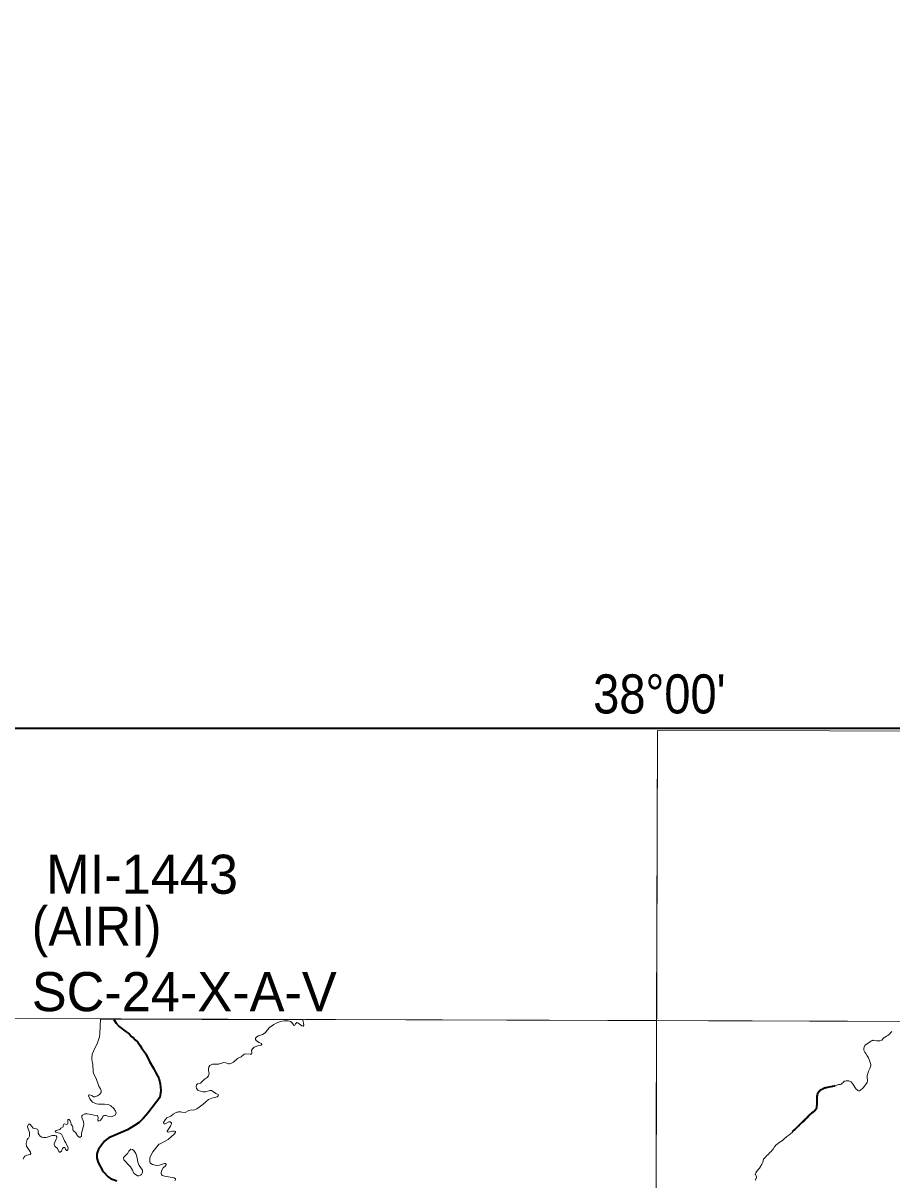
# Model space of a CAD drawing. Extents: x -1643653 to 4543381, y 1624270 to 13878484.
# Drawn here: x 577543 to 588656, y 8918990 to 8933785 of the extents above; entities that cross this region are included whole.
import ezdxf
from ezdxf.enums import TextEntityAlignment as Align

# ---------------------------------------------------------------- set-up
doc = ezdxf.new("R2010")
doc.units = 0
doc.header["$LTSCALE"] = 160
doc.linetypes.add('LONG_DASH_SHORT_DASH', pattern=[9.9, 6, -1.2, 1.5, -1.2])
doc.layers.add('6', color=7, linetype='Continuous', lineweight=13)
doc.layers.add('60', color=7, linetype='Continuous', lineweight=13)

msp = doc.modelspace()

# ---------------------------------------------------------------- linework, layer by layer
at = {"layer": '6'}
msp.add_line((581121.2, 8921038.8), (578531.5, 8921044.3), dxfattribs=at)
at = {"layer": '6', "lineweight": 35}
msp.add_lwpolyline([(574695.3, 8924769.6), (626625.7, 8924769.6), (626625.7, 8896026.7), (574695.3, 8896026.7)], close=True, dxfattribs=at)
at = {"layer": '6'}
for points in [[(585656.3, 8924738.8), (585614.8, 8909969.8), (585573.6, 8896026.7)], [(574684.9, 8921064.7), (596639.8, 8920989.8), (607636.3, 8920937.2), (626625.7, 8920820.5)], [(578531.5, 8921044.3), (578525.4, 8920861.1), (578521, 8920819.7), (578490.8, 8920729.8), (578464.8, 8920681.3), (578427.7, 8920597.6), (578420.3, 8920542.1), (578424.2, 8920499.8), (578432.8, 8920469.4), (578439.3, 8920370.1), (578446.7, 8920342.4), (578476.9, 8920285.4), (578512.4, 8920187.2), (578534, 8920155.6), (578541.8, 8920127.9), (578541.8, 8920108.5), (578520.6, 8920080.8), (578496, 8920066.1), (578459.8, 8920053.6), (578441.4, 8920053.6), (578423.4, 8920067.4), (578392.2, 8920079.5), (578384, 8920077.7), (578378.4, 8920063.1), (578394.4, 8920026.8), (578431.9, 8919986.2), (578483, 8919962.8), (578507.1, 8919958.9), (578585.1, 8919958), (578628.8, 8919952.9), (578664.6, 8919935.5), (578704.8, 8919902.2), (578724.3, 8919870.2), (578732, 8919846.5), (578718.7, 8919818.4), (578704.2, 8919807.5), (578668, 8919796.3), (578626, 8919806.2), (578603.8, 8919815), (578582, 8919815.4), (578572.1, 8919811), (578564.3, 8919802.8), (578555.3, 8919780.5), (578527.5, 8919748.3), (578508.6, 8919741.9), (578499.4, 8919754.4), (578502.8, 8919788.5), (578495.9, 8919811.9), (578446.7, 8919817.1), (578434.1, 8919823.1), (578361.1, 8919836.1), (578333.4, 8919833.5), (578301, 8919819.2), (578294.1, 8919809.3), (578292.8, 8919787.7), (578314.8, 8919738), (578320, 8919692.2), (578291.5, 8919585.8), (578291.4, 8919550.5), (578270.2, 8919533.2), (578262, 8919534.8), (578233.1, 8919557.2), (578230.9, 8919571.1), (578218, 8919591.3), (578183.8, 8919621.7), (578179.5, 8919636), (578179, 8919665.3), (578172.6, 8919677.4), (578155.7, 8919696.4), (578154.8, 8919724.1), (578146.6, 8919744.8), (578132.8, 8919763.9), (578120.2, 8919763.4), (578116.1, 8919759.5), (578113.3, 8919748.4), (578115.5, 8919710.3), (578109.1, 8919703.5), (578094.8, 8919698.2), (578074.9, 8919708.1), (578062.4, 8919703.4), (578055.4, 8919685.3), (578056.7, 8919667.6), (578025.2, 8919652.4), (578011.3, 8919635.5), (577967.7, 8919620.4), (577952.8, 8919608.2), (577955.3, 8919601.4), (578009.3, 8919589.4), (578033, 8919575.4), (578055.4, 8919531.3), (578072.3, 8919488.3), (578089.2, 8919466.1), (578118.9, 8919399.9), (578113.8, 8919373.9), (578107.7, 8919365.7), (578100.9, 8919365.7), (578086.1, 8919377.8), (578082.6, 8919397.3), (578072.2, 8919403.3), (578059.4, 8919402.5), (578059.4, 8919402.5)], [(579427.7, 8919679.2), (579427.7, 8919679.2), (579440.6, 8919712.7), (579441.1, 8919721), (579426, 8919734), (579406.5, 8919734.1), (579361.6, 8919708.6), (579343.9, 8919709), (579340.8, 8919723.7), (579359.8, 8919759.6), (579380.5, 8919785), (579433.7, 8919806.7), (579461, 8919829.2), (579499, 8919853.4), (579510.9, 8919857.7), (579520.2, 8919857.3), (579532.2, 8919862.4), (579560.4, 8919862.5), (579574.2, 8919857.3), (579615.3, 8919851.7), (579664.7, 8919876.3), (579702.2, 8919884.9), (579725.6, 8919882.8), (579767.1, 8919897.1), (579839.7, 8919952.8), (579883, 8919994.7), (579914.9, 8920018.5), (579956.5, 8920036.3), (580025.6, 8920054.4), (580039.4, 8920065.7), (580043.3, 8920072.7), (580039.4, 8920083), (580010, 8920094.7), (579966.9, 8920124.4), (579951.3, 8920131.8), (579930.5, 8920133.6), (579875.2, 8920117.1), (579840.6, 8920115.8), (579783.6, 8920134.8), (579758.8, 8920158.4), (579754.6, 8920184.2), (579761.9, 8920206.2), (579774.5, 8920217), (579813.8, 8920225.3), (579860.1, 8920275.4), (579895.5, 8920300.4), (579913.9, 8920318.8), (579921.6, 8920350.7), (579915.8, 8920390.8), (579915.4, 8920422), (579918, 8920433.2), (579931, 8920453.1), (579965, 8920468.6), (580042.9, 8920468.2), (580110.4, 8920489.4), (580135, 8920486.7), (580169.2, 8920474.7), (580182.1, 8920474.7), (580209.9, 8920482.9), (580232.8, 8920495.5), (580286.8, 8920543.9), (580330.1, 8920563.4), (580370.3, 8920600.1), (580392.2, 8920604), (580447.8, 8920597.7), (580462.7, 8920600.1), (580468.1, 8920609.3), (580465.4, 8920649.4), (580481.8, 8920671.8), (580500.4, 8920686.3), (580558.2, 8920706.8), (580587.8, 8920713.2), (580598.4, 8920722.8), (580593.6, 8920732.5), (580556.5, 8920749.3), (580522.5, 8920773), (580513.8, 8920785.1), (580515.5, 8920802.9), (580532.8, 8920821), (580553.6, 8920834), (580604.1, 8920848.2), (580639.6, 8920872.9), (580666.9, 8920910.2), (580696.6, 8920937.3), (580749.4, 8920976.7), (580780.5, 8920993.1), (580834, 8921014.6), (580880.7, 8921023.8), (580934, 8921026.4), (580962.9, 8921016.4), (580979.4, 8921004.4), (581002.3, 8920972.3), (581011.8, 8920966.3), (581020.4, 8920969.7), (581025.8, 8920985.4), (581044.8, 8921001.3), (581055.1, 8920999.5), (581110, 8920959.3), (581125.1, 8920955.5), (581132, 8920968.4), (581121.2, 8921038.8)], [(588133.1, 8920242.8), (588149.7, 8920226.2), (588162.1, 8920210.6), (588192.2, 8920163.2), (588200.8, 8920151.2), (588210.3, 8920141), (588218.2, 8920134.2), (588229.5, 8920131.2), (588239.4, 8920130.6), (588242.6, 8920131.2), (588252.2, 8920136.2), (588263.6, 8920144.6), (588274.1, 8920153.8), (588286.8, 8920167.4), (588317.7, 8920204.6), (588338.9, 8920234.8), (588341.5, 8920240.4), (588344.1, 8920258), (588343.1, 8920273.4), (588340.8, 8920288.6), (588341.3, 8920325.6), (588343.4, 8920340), (588346, 8920349.4), (588356.8, 8920379.2), (588371.2, 8920405), (588375.2, 8920414.2), (588383.2, 8920440), (588384.8, 8920451.4), (588384.9, 8920464.6), (588382.6, 8920479), (588371.7, 8920504.6), (588359.6, 8920544.4), (588355, 8920553.2), (588348.1, 8920563.6), (588339.4, 8920574.6), (588322.3, 8920605), (588308.9, 8920623.2), (588298.6, 8920647.4), (588295.4, 8920660.6), (588295.9, 8920674.4), (588299.2, 8920688.8), (588303.9, 8920701), (588310.3, 8920711), (588316.9, 8920717), (588354.3, 8920738), (588383.7, 8920762), (588395.1, 8920768.6), (588407.3, 8920773.8), (588413, 8920775.2), (588418.4, 8920774.8), (588460.6, 8920766.8), (588487.3, 8920768.8), (588503.7, 8920768.2), (588522.2, 8920775.8), (588526.8, 8920778.8), (588537.4, 8920788.2), (588548.5, 8920803.2), (588555.8, 8920810.9), (588564.9, 8920816.8), (588587.7, 8920826.9), (588603.8, 8920836.1), (588610.7, 8920843.9), (588624, 8920855.9), (588641.9, 8920874.5), (588655.5, 8920886.1)], [(587691.5, 8919899.2), (587695.6, 8919912), (587699.2, 8919964.2), (587697.5, 8919992.4), (587697.6, 8920004.6), (587700.8, 8920020), (587703.5, 8920044.2), (587710.4, 8920069), (587712.5, 8920094.4), (587714.5, 8920104.2), (587717.9, 8920111), (587723, 8920118), (587730.8, 8920125.6), (587748.4, 8920136.4), (587759.7, 8920142.4), (587778.2, 8920150.6), (587804, 8920160), (587849.8, 8920172.2), (587870.3, 8920176.6), (587885.6, 8920178.2), (587910.3, 8920183.8), (587917, 8920186.6), (587930.3, 8920193.8), (587965.5, 8920207.4), (587974.1, 8920208.8), (587989.3, 8920209.2), (587999.8, 8920211.8), (588005.2, 8920214.8), (588016.8, 8920224), (588035.3, 8920241.8), (588046.8, 8920250.6), (588055.4, 8920254.4), (588071.6, 8920256.6), (588094, 8920257.2), (588104.9, 8920255.8), (588121.9, 8920249.6), (588133.1, 8920242.8)], [(586916.9, 8918999.4), (586921.8, 8919011.7), (586923.2, 8919017.8), (586923.8, 8919027.8), (586919.9, 8919040.7), (586909.9, 8919057.1), (586909, 8919064.2), (586909.4, 8919069.7), (586914.4, 8919080.4), (586932.4, 8919104.2), (586949.8, 8919125.1), (586961.5, 8919140.2), (586992.8, 8919190.2), (587002.7, 8919209.4), (587006.2, 8919218.4), (587008.9, 8919230.4), (587010.4, 8919247.4), (587012.9, 8919254.6), (587016, 8919258.6), (587035, 8919274.8), (587055.6, 8919302.4), (587072, 8919316.4), (587094, 8919340.4), (587112.3, 8919355.2), (587126.1, 8919368.8), (587137.1, 8919382), (587155.1, 8919411), (587172.6, 8919433.8), (587187.4, 8919446.2), (587211.4, 8919462), (587226.2, 8919474.8), (587234.8, 8919481.4), (587256, 8919495), (587279.1, 8919516.8), (587302.2, 8919534.6), (587313.3, 8919545), (587338.1, 8919562.4), (587360.9, 8919581.2), (587383.5, 8919602), (587399.3, 8919618), (587418.7, 8919633.8), (587431.5, 8919646.8), (587438.1, 8919658.2), (587442.8, 8919664), (587447.3, 8919667.4), (587454, 8919670.8), (587465.3, 8919679.2), (587481.8, 8919698.6), (587488.5, 8919705), (587509.1, 8919720), (587523.9, 8919732.2), (587542.4, 8919750.6), (587556.5, 8919769.4), (587562.2, 8919775.8), (587583.5, 8919793.8), (587602, 8919814.2), (587611.3, 8919821.8), (587622.8, 8919832.8), (587643.4, 8919849.8), (587655.9, 8919864), (587663.9, 8919871.6), (587678.6, 8919882), (587683.7, 8919887), (587691.5, 8919899.2), (587691.5, 8919899.2)], [(578059.4, 8919402.5), (578047.2, 8919389.9), (578035.1, 8919357.9), (578015.1, 8919345.4), (578009.1, 8919345), (577995.3, 8919360.1), (577983.2, 8919391.6), (577947.3, 8919421.1), (577940.8, 8919437), (577941.7, 8919450.1), (577964.6, 8919511.3), (577974.1, 8919527), (577974.1, 8919542.5), (577967.6, 8919552.5), (577950.3, 8919557.2), (577915.8, 8919556.4), (577837.9, 8919534.3), (577803.3, 8919533), (577783, 8919535.6), (577761, 8919549), (577746.2, 8919565.9), (577737.6, 8919589.2), (577737.2, 8919620.3), (577727.2, 8919638.5), (577669.7, 8919650.6), (577634.3, 8919696.4), (577627.6, 8919701.2), (577611.4, 8919702.1), (577605.7, 8919692.1), (577601, 8919670.5), (577622.6, 8919594.9), (577623, 8919548.5), (577612.6, 8919521.8), (577603.6, 8919517.9), (577596.2, 8919505.3), (577583.3, 8919453.5), (577586.7, 8919422.3), (577638.6, 8919344.6), (577639.9, 8919326.4), (577634.3, 8919316.9), (577588.7, 8919306), (577566.8, 8919294.8), (577550.9, 8919276.7), (577542.2, 8919255.5)], [(579483.9, 8918978.8), (579491.7, 8918993.8), (579490.8, 8919005.1), (579473.9, 8919017.2), (579350.2, 8919038), (579327.8, 8919045.3), (579311.8, 8919056.6), (579309.2, 8919076.5), (579311, 8919104.1), (579335.2, 8919144.6), (579368, 8919174.6), (579371.9, 8919185.9), (579365.5, 8919198.3), (579349.9, 8919200.1), (579288, 8919178.1), (579254.1, 8919175.1), (579198.1, 8919185.4), (579177.3, 8919199.3), (579170, 8919207.9), (579165.7, 8919220.1), (579163.1, 8919253.7), (579165.9, 8919275.9), (579202, 8919349.7), (579270.7, 8919432.7), (579277.7, 8919446.1), (579286.3, 8919447.9), (579397, 8919507.9), (579478.6, 8919579.2), (579494.3, 8919598.8), (579492.9, 8919608.3), (579480, 8919613.9), (579457.5, 8919613.4), (579401.3, 8919601.8), (579386.2, 8919606.1), (579384.5, 8919613.8), (579427.7, 8919679.2)], [(586905.7, 8918987.4), (586911.9, 8918992.7), (586916.9, 8918999.4)]]:
    msp.add_lwpolyline(points, dxfattribs=at)
for points in [[(585656.3, 8924738.8), (596655.5, 8924715.8), (596639.8, 8920989.8), (585645.8, 8921027.3)], [(585645.8, 8921027.3), (574684.9, 8921064.7), (574653.9, 8910009.3), (585614.8, 8909969.8)], [(579029.5, 8919174.2), (579068, 8919112.8), (579070.6, 8919095.5), (579066.7, 8919076.9), (579055.5, 8919057.5), (579045.1, 8919049.7), (579021.7, 8919043.2), (579004.8, 8919042.2), (578961.7, 8919069.9), (578946.1, 8919100.1), (578942.2, 8919114.6), (578915.3, 8919158.2), (578879, 8919194.5), (578862, 8919216.2), (578830.6, 8919245.1), (578827.6, 8919270.1), (578835.4, 8919284.4), (578880.7, 8919329.8), (578893.2, 8919356.9), (578920.5, 8919384.2), (578943.8, 8919378.3), (578957.7, 8919364.4), (578984.5, 8919326.4), (579000.5, 8919271), (579011.8, 8919215.7)]]:
    msp.add_lwpolyline(points, close=True, dxfattribs=at)
at = {"layer": '6', "linetype": 'LONG_DASH_SHORT_DASH', "lineweight": 35}
for points in [[(578702.1, 8921041.7), (578732.5, 8920996.5), (578770, 8920953.4), (578860.1, 8920883.7), (578900.2, 8920859.1), (578930.9, 8920824.9), (578945.6, 8920814.5), (578976.3, 8920780.8), (579009.1, 8920751.4), (579036, 8920715.1), (579057.2, 8920678.8), (579111.6, 8920601.8), (579159.6, 8920505), (579214.2, 8920410.6), (579239.6, 8920358), (579263.4, 8920321.7), (579278.1, 8920289.2), (579298, 8920220.5), (579306.6, 8920132.3), (579291, 8920043.1), (579137.8, 8919842.8), (579080.5, 8919775.2), (579029.5, 8919725.5), (578969.8, 8919684.3), (578878.2, 8919631.6), (578641.2, 8919527.8), (578607.5, 8919506.6), (578585.5, 8919485.5), (578531, 8919416.2), (578508.9, 8919382.5), (578489.1, 8919337.6), (578485.2, 8919315.1), (578487.3, 8919270.2), (578498.6, 8919225.2), (578508.1, 8919202.8), (578554.8, 8919118), (578572.9, 8919093.8), (578630.4, 8919030.2), (578662.2, 8919005.9), (578740.7, 8918978.3)], [(587701.6, 8920064.6), (587703.2, 8920080.8), (587707.8, 8920095.9), (587711, 8920103.7), (587715.3, 8920111.1), (587726.9, 8920123.9), (587733.5, 8920129.9), (587738.1, 8920135.1), (587744.4, 8920140.8), (587750.3, 8920144.2), (587771.1, 8920154.8), (587778.3, 8920159.7), (587792.9, 8920165.5), (587808.5, 8920171.2), (587837.1, 8920177.3), (587851.6, 8920180.9), (587880.5, 8920185.8), (587895.1, 8920188.6), (587902.5, 8920190.3), (587916.5, 8920192.8), (587924.1, 8920195.4), (587926.9, 8920195.9)], [(587384.3, 8919609.4), (587392.8, 8919616.3), (587405.5, 8919627.7), (587412.1, 8919632.4), (587417.9, 8919638.4), (587424.8, 8919644.2), (587430.4, 8919650.8), (587441.5, 8919662), (587541.8, 8919762.6), (587551.1, 8919770.1), (587557.9, 8919776), (587563.2, 8919781.1), (587576.3, 8919795.3), (587583.5, 8919804.2), (587591.3, 8919812.9), (587606.1, 8919826.6), (587612.5, 8919831.4), (587618.5, 8919836.6), (587624.4, 8919840.8), (587631.5, 8919846.6), (587642.7, 8919854.2), (587649.1, 8919858.2), (587655, 8919862.8), (587659.9, 8919868.4), (587664.8, 8919874.6), (587695.6, 8919913.3), (587697.2, 8919915.7), (587699.1, 8919965.1), (587698.6, 8919973.8), (587699.4, 8919981), (587699.3, 8919988.3), (587699.9, 8919996), (587699.5, 8920003.7), (587699.7, 8920011.4), (587699.3, 8920019.1), (587700.3, 8920027), (587701.3, 8920041), (587701.6, 8920049.7), (587701.4, 8920057.6), (587701.6, 8920064.6)]]:
    msp.add_lwpolyline(points, dxfattribs=at)
at = {"layer": '60', "lineweight": 25}
msp.add_spline([(814781, 9009175.5), (814787.2, 9009173.4), (814796.9, 9009173.4), (814799.4, 9009172.4), (814805.1, 9009174.5), (814805.6, 9009176.5), (814811.7, 9009179.5), (814811.7, 9009179.5), (814801.5, 9009181), (814790.7, 9009181.5), (814784.1, 9009183.1), (814777.4, 9009185.1), (814778.4, 9009175.5)], degree=3, dxfattribs=at)

# ---------------------------------------------------------------- texts
at = {"layer": '6', "width": 0.9}
msp.add_text("38°00'", height=500, dxfattribs=at).set_placement((585681.9, 8924955.9), align=Align.CENTER)
at = {"layer": '6'}
for s, p in [('MI-1443', (577838.3, 8922649.4)), ('SC-24-X-A-V', (577653.9, 8921147.9))]:
    msp.add_text(s, height=500, dxfattribs=at).set_placement(p)
at = {"layer": '6', "width": 0.95}
msp.add_text('(AIRI)', height=500, dxfattribs=at).set_placement((577653.9, 8921984.9))

doc.saveas('drawing.dxf')
